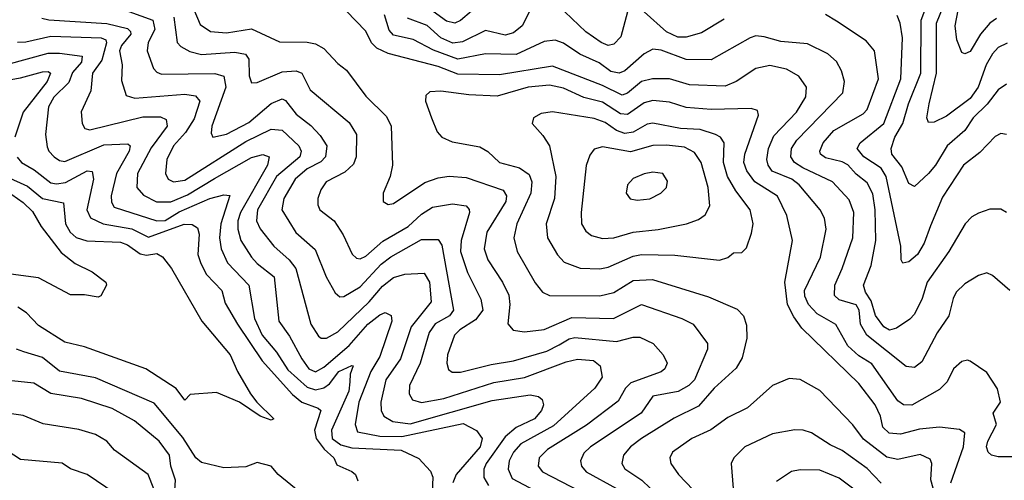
# Model space of a CAD drawing. Extents: x 1308313 to 1441400, y 959662 to 1036319.
# Tile 317 of 656: x 1351463 to 1354997, y 1005785 to 1007437. Entities that reach past the tile are written whole.
import ezdxf

# ---------------------------------------------------------------- set-up
doc = ezdxf.new("R2010")
doc.units = 0

msp = doc.modelspace()

# ---------------------------------------------------------------- linework, layer by layer
at = {"layer": '0CON10XD'}
for points in [[(1354968.7, 1007441.3), (1354945.2, 1007424.8), (1354912, 1007385), (1354875, 1007323.1), (1354855.7, 1007314.3), (1354845, 1007319.2), (1354826.8, 1007365), (1354820.7, 1007415), (1354844.2, 1007535)], [(1352074.8, 1007505), (1352110.3, 1007420.3), (1352147.1, 1007395), (1352205, 1007390.2), (1352295, 1007403.9), (1352395, 1007357.5), (1352495, 1007356.4), (1352525, 1007350.3), (1352555, 1007333.8), (1352605, 1007280), (1352636.4, 1007256.4), (1352705, 1007162.5), (1352779.3, 1007089.3), (1352796.8, 1007055), (1352800.8, 1006915), (1352792.7, 1006875), (1352767.1, 1006815), (1352768, 1006785), (1352785, 1006774.3), (1352805, 1006778.1), (1352917.5, 1006852.5), (1352965, 1006869.8), (1353005, 1006876.2), (1353065, 1006871.4), (1353198.5, 1006825), (1353210, 1006805), (1353208.1, 1006785), (1353139.1, 1006675), (1353130, 1006615), (1353143.1, 1006575), (1353195.5, 1006495.5), (1353218.7, 1006448.7), (1353222.4, 1006415), (1353215.5, 1006345.5), (1353233.8, 1006323.8), (1353275, 1006317.8), (1353345, 1006326.2), (1353445, 1006369.1), (1353594.7, 1006365.3), (1353695, 1006415.7), (1353839.2, 1006365), (1353880.5, 1006345), (1353932.3, 1006275), (1353931.8, 1006255), (1353884.7, 1006145), (1353864.8, 1006125.2), (1353826.5, 1006103.5), (1353735, 1006086.1), (1353693.3, 1006025), (1353512, 1005905), (1353488.1, 1005881.9), (1353476.1, 1005855), (1353479.6, 1005835), (1353496.1, 1005815), (1353605.3, 1005755)], [(1355025, 1005868.6), (1354975, 1005868.5), (1354950.8, 1005875), (1354939.4, 1005885), (1354933.9, 1005905), (1354938.2, 1005925), (1354969.3, 1005985), (1354957.8, 1006025), (1354983.3, 1006065), (1354972.3, 1006112.3), (1354935, 1006170.8), (1354875, 1006212), (1354865, 1006215.7), (1354845, 1006210.6), (1354815, 1006184), (1354791.7, 1006138.3), (1354765, 1006110), (1354665, 1006053.9), (1354635, 1006054.8), (1354615, 1006070), (1354522, 1006202), (1354475, 1006231.1), (1354435, 1006266.9), (1354393, 1006343), (1354325, 1006381.6), (1354294.3, 1006415), (1354280.9, 1006445), (1354279.5, 1006465), (1354337.6, 1006585), (1354358.1, 1006685), (1354351.3, 1006725), (1354336.1, 1006755), (1354260.8, 1006845), (1354234.1, 1006865), (1354164.1, 1006894.1), (1354149.3, 1006915), (1354144.3, 1006935), (1354150.6, 1006975), (1354169.9, 1007020.1), (1354251.2, 1007105), (1354285, 1007160.8), (1354286.9, 1007195), (1354259.5, 1007235), (1354215, 1007259.2), (1354155, 1007272.1), (1354105, 1007262.4), (1354035, 1007214.7), (1353995, 1007198.4), (1353866.6, 1007203.4), (1353795, 1007225.2), (1353734.3, 1007224.3), (1353695, 1007214.8), (1353645, 1007173.9), (1353625, 1007166), (1353555, 1007201.5), (1353375, 1007270.4), (1353185, 1007239.5), (1353035, 1007241.9), (1352965, 1007268.8), (1352785.4, 1007315.4), (1352744.8, 1007334.8), (1352726.2, 1007353.8), (1352705, 1007395.5), (1352600.3, 1007505)], [(1355005, 1007206.1), (1354975.2, 1007184.8), (1354936.3, 1007133.7), (1354885, 1007085.2), (1354855, 1007040), (1354792.4, 1006985), (1354750.5, 1006915), (1354725.2, 1006884.8), (1354675, 1006838.1), (1354655, 1006849.4), (1354629.6, 1006909.6), (1354593.2, 1006955), (1354590.7, 1006975), (1354604.8, 1007015), (1354632.8, 1007065), (1354653.2, 1007135), (1354697.7, 1007245), (1354699.3, 1007435), (1354728.4, 1007515)], [(1351855, 1007466.5), (1351941.1, 1007435), (1351948.1, 1007401.9), (1351923.5, 1007355), (1351920, 1007325), (1351942.5, 1007262.5), (1351955, 1007248.8), (1351972, 1007242), (1352163.6, 1007243.6), (1352196.1, 1007235), (1352202.2, 1007195), (1352152.7, 1007055), (1352150.2, 1007030.2), (1352155.7, 1007015.7), (1352205, 1007026.4), (1352285, 1007068.1), (1352365, 1007136.7), (1352405, 1007152.8), (1352416.9, 1007146.9), (1352455, 1007097.5), (1352507.4, 1007057.4), (1352541.5, 1007021.5), (1352565.3, 1006985), (1352560.2, 1006945), (1352543.2, 1006926.8), (1352495, 1006901.9), (1352451.1, 1006865), (1352411.2, 1006795), (1352404.1, 1006755), (1352453.9, 1006673.9), (1352522.8, 1006612.8), (1352562.4, 1006515), (1352595, 1006456.7), (1352612.5, 1006442.5), (1352626.3, 1006443.7), (1352685, 1006478.4), (1352760.2, 1006559.8), (1352795, 1006586.6), (1352905, 1006648.6), (1352965, 1006648.2), (1352977.6, 1006627.6), (1353020, 1006395), (1353006, 1006375), (1352953.7, 1006346.3), (1352932.8, 1006315), (1352900.4, 1006205), (1352861.6, 1006125), (1352860.9, 1006095), (1352873, 1006073), (1352905, 1006063.9), (1352985, 1006077.9), (1353165, 1006135.2), (1353275, 1006153.7), (1353425, 1006209.8), (1353465, 1006219.4), (1353522.5, 1006215), (1353546.9, 1006195), (1353553.5, 1006155), (1353527.7, 1006115), (1353379.5, 1005980.5), (1353261.9, 1005915), (1353235.2, 1005885), (1353219.3, 1005855), (1353215.7, 1005825), (1353231, 1005791), (1353354.7, 1005725)], [(1353302.5, 1007485), (1353266.9, 1007415), (1353235, 1007389.3), (1353205, 1007381.9), (1353135, 1007398.4), (1353052.4, 1007357.6), (1353017.2, 1007352.8), (1352975, 1007371.6), (1352925, 1007416.2), (1352855, 1007442.7)], [(1353085, 1007467.6), (1353045, 1007433.8), (1353025, 1007424.4), (1352995, 1007431.2), (1352921, 1007485)], [(1353644.7, 1007465), (1353620.9, 1007375), (1353595, 1007349.3), (1353575, 1007344.8), (1353550, 1007355), (1353495, 1007393.2), (1353395, 1007488.8)], [(1353991.6, 1007438.4), (1353910.4, 1007389.6), (1353855.2, 1007374.8), (1353825, 1007373.8), (1353785, 1007393.7), (1353705, 1007465.2)], [(1355007.6, 1007352.4), (1354975, 1007337.1), (1354955, 1007314.7), (1354932.3, 1007275), (1354903.7, 1007195), (1354875, 1007154.3), (1354789.3, 1007090.7), (1354745, 1007069.1), (1354725, 1007068.6), (1354719.6, 1007085), (1354727.9, 1007135), (1354754.4, 1007245.6), (1354753.9, 1007425), (1354780.3, 1007489.7)], [(1351542.1, 1007442.1), (1351566.8, 1007436.8), (1351775, 1007423.3), (1351849.3, 1007405), (1351860.8, 1007395), (1351861.1, 1007385), (1351827.7, 1007345), (1351820.7, 1007325), (1351830.2, 1007275), (1351828.5, 1007218.5), (1351845.3, 1007165.3), (1351875.8, 1007155.7), (1352055, 1007169.3), (1352093.4, 1007163.4), (1352108.8, 1007145), (1352089.1, 1007080.9), (1352058, 1007032), (1352015, 1006984.7), (1351991, 1006935), (1351986, 1006885), (1351996.2, 1006865), (1352014.8, 1006854.8), (1352055, 1006860.9), (1352275, 1006999.5), (1352365, 1007044.8), (1352405, 1007041.2), (1352464.2, 1006985), (1352473.2, 1006965), (1352468.3, 1006945), (1352384.6, 1006875), (1352316.7, 1006755), (1352312.2, 1006715), (1352326.4, 1006686.4), (1352374.8, 1006624.8), (1352430.6, 1006575), (1352454.3, 1006545), (1352508.4, 1006345), (1352535, 1006302.1), (1352545, 1006294.6), (1352564, 1006294), (1352605, 1006317.7), (1352716.9, 1006425), (1352765, 1006481.4), (1352805, 1006512.4), (1352845, 1006524.2), (1352915, 1006527.5), (1352933.6, 1006495), (1352940, 1006425), (1352867.8, 1006335), (1352829.2, 1006220.8), (1352777, 1006145), (1352759.5, 1006065), (1352760.5, 1006035), (1352769.3, 1006015), (1352801.9, 1005995), (1352865, 1005987.4), (1353159, 1006071), (1353295, 1006091.6), (1353325, 1006085.6), (1353338.1, 1006075), (1353342.7, 1006055), (1353335.3, 1006035), (1353310.4, 1006005), (1353245, 1005973.6), (1353205, 1005940), (1353137.5, 1005845), (1353129.4, 1005825), (1353128.4, 1005795), (1353145.7, 1005765.7)], [(1352016.4, 1007446.4), (1352028.4, 1007355), (1352040.9, 1007340.9), (1352073.4, 1007323.4), (1352115, 1007312.6), (1352235, 1007320.8), (1352273.3, 1007313.3), (1352285.8, 1007295), (1352286.2, 1007236.2), (1352295, 1007210.8), (1352315, 1007211.8), (1352405, 1007250.5), (1352455, 1007254.1), (1352475.6, 1007245.6), (1352505.4, 1007185), (1352645, 1007068.2), (1352672, 1007025), (1352670.8, 1006945), (1352661.5, 1006918.5), (1352630.3, 1006889.7), (1352562.9, 1006855), (1352543.4, 1006826.6), (1352532.5, 1006795), (1352532.7, 1006772.7), (1352540.5, 1006755), (1352591.8, 1006715), (1352624.3, 1006665.7), (1352656, 1006596), (1352671.6, 1006581.6), (1352685, 1006578.8), (1352705, 1006588.9), (1352766.9, 1006643.1), (1352856.9, 1006695), (1352905, 1006739), (1352945, 1006763.9), (1353016.4, 1006776.4), (1353065, 1006768.8), (1353076.3, 1006756.3), (1353077.8, 1006745), (1353048.1, 1006645), (1353045.6, 1006605), (1353070.1, 1006530.1), (1353117.9, 1006435), (1353125.2, 1006395.2), (1353099.2, 1006360.8), (1353042.5, 1006325), (1353023.6, 1006305), (1352998.2, 1006235), (1352996.2, 1006205), (1353002.3, 1006182.3), (1353015, 1006173.1), (1353045, 1006172.1), (1353155, 1006200.6), (1353235, 1006213), (1353355, 1006248.3), (1353399.7, 1006270.3), (1353435, 1006291.9), (1353455, 1006296.7), (1353605, 1006282.1), (1353665, 1006297.9), (1353688.3, 1006298.3), (1353736.7, 1006275), (1353772.5, 1006235), (1353787.3, 1006205), (1353778.8, 1006185), (1353765.8, 1006174.2), (1353656.1, 1006133.9), (1353637.5, 1006115), (1353611.4, 1006068.6), (1353497.3, 1005982.7), (1353356.9, 1005895), (1353327.3, 1005865), (1353324.1, 1005835), (1353340, 1005815), (1353476.2, 1005745)], [(1355017.1, 1006465), (1354955, 1006519.4), (1354935, 1006528.6), (1354905, 1006519.4), (1354855, 1006489.5), (1354825, 1006460), (1354813.2, 1006436.8), (1354798.2, 1006375), (1354756.3, 1006313.7), (1354700.9, 1006209.1), (1354675, 1006189.6), (1354645, 1006192.7), (1354503.3, 1006305), (1354480.6, 1006345), (1354475.8, 1006395), (1354465, 1006413.9), (1354405, 1006432.5), (1354387.7, 1006447.7), (1354388.8, 1006485), (1354415.8, 1006544.2), (1354453.8, 1006655), (1354456.7, 1006745), (1354440.6, 1006790.6), (1354380, 1006855), (1354273.6, 1006905), (1354244.7, 1006925), (1354231.4, 1006945), (1354233.9, 1006975), (1354252.6, 1007005), (1354417.5, 1007175), (1354423.2, 1007215), (1354413.1, 1007253.1), (1354395, 1007286.7), (1354364.3, 1007314.3), (1354290.5, 1007350.5), (1354195, 1007358.8), (1354135, 1007376.1), (1354105, 1007378.6), (1354085, 1007372.5), (1353945, 1007293.6), (1353855, 1007294.3), (1353765, 1007327.7), (1353735, 1007331.2), (1353705, 1007314.7), (1353635, 1007253.9), (1353615, 1007244.8), (1353585, 1007251.6), (1353542.5, 1007282.5), (1353473.2, 1007313.2), (1353415, 1007353.1), (1353385, 1007363.7), (1353345, 1007358.6), (1353245, 1007312.2), (1353135.2, 1007314.8), (1353035, 1007295.9), (1352948, 1007328), (1352875, 1007366.3), (1352805, 1007382), (1352789.5, 1007399.5), (1352772.2, 1007455)], [(1354499.3, 1006459.3), (1354492.1, 1006485), (1354519.5, 1006555), (1354536.4, 1006645), (1354534.2, 1006755), (1354525, 1006812.2), (1354505, 1006851.3), (1354465, 1006882.7), (1354435, 1006916), (1354415, 1006927.3), (1354355, 1006941), (1354337.8, 1006955), (1354335.3, 1006965), (1354347.1, 1006995), (1354385, 1007040), (1354490.3, 1007099.7), (1354505.2, 1007115), (1354545.2, 1007225), (1354531.8, 1007325), (1354501, 1007361), (1354395, 1007432.2), (1354355.2, 1007455.2)], [(1355005, 1007025.6), (1354985, 1007028.9), (1354965, 1007017.8), (1354909, 1006961), (1354850.9, 1006915), (1354775, 1006800), (1354732.8, 1006697.2), (1354710, 1006635), (1354685.4, 1006595), (1354655, 1006568.2), (1354633.4, 1006563.4), (1354627.5, 1006575), (1354626.2, 1006625), (1354572.7, 1006875), (1354554.7, 1006904.7), (1354493.2, 1006945), (1354469.6, 1006975), (1354480.4, 1006995), (1354565.2, 1007065), (1354625.5, 1007225), (1354631.5, 1007371.5), (1354622.9, 1007425), (1354612.1, 1007452.1)], [(1351455, 1007356.8), (1351485, 1007357.2), (1351575, 1007377.6), (1351755, 1007372.1), (1351771.8, 1007365), (1351774.3, 1007354.3), (1351757.6, 1007292.4), (1351723.9, 1007245), (1351717.9, 1007182.1), (1351683.6, 1007106.4), (1351687.5, 1007065), (1351696.6, 1007046.6), (1351715, 1007042.4), (1351905, 1007088.1), (1351968.1, 1007088.1), (1351989, 1007079), (1351992.4, 1007055), (1351935, 1006977.3), (1351885.7, 1006885), (1351883.1, 1006835), (1351907.2, 1006807.2), (1351954, 1006784), (1352005, 1006783.1), (1352065, 1006808.4), (1352162.3, 1006867.7), (1352295, 1006942.9), (1352335, 1006953.2), (1352358.2, 1006945), (1352352.7, 1006915), (1352254.8, 1006745), (1352245.8, 1006715), (1352245.2, 1006685), (1352257, 1006645), (1352294.7, 1006585), (1352315, 1006562.1), (1352375.8, 1006515), (1352392.9, 1006355), (1352431.6, 1006301.6), (1352475, 1006220), (1352500.3, 1006185), (1352525, 1006174), (1352555, 1006190.7), (1352645, 1006268.7), (1352712.1, 1006345), (1352755, 1006377.9), (1352775, 1006386.2), (1352795.7, 1006375.7), (1352799.1, 1006355), (1352755, 1006228.6), (1352723.7, 1006175), (1352680.5, 1006065), (1352666.7, 1005985), (1352675, 1005958.9), (1352755, 1005942.7), (1352835, 1005941.4), (1353055, 1005988.1), (1353102.8, 1005962.8), (1353123.3, 1005935), (1353116.1, 1005905), (1353029.4, 1005805), (1353018, 1005775)], [(1351416.1, 1007276.1), (1351565, 1007316.4), (1351605, 1007317.5), (1351686.5, 1007306.5), (1351684, 1007285), (1351652.7, 1007247.3), (1351638.7, 1007211.3), (1351585, 1007159.2), (1351565.7, 1007125), (1351555.9, 1007025), (1351561.3, 1006981.3), (1351567.7, 1006965), (1351586.2, 1006945), (1351605, 1006931.8), (1351625, 1006927.7), (1351765, 1006988.5), (1351851.1, 1006991.1), (1351859.1, 1006985), (1351855.7, 1006965), (1351810.7, 1006885)], [(1351305, 1007200.7), (1351465, 1007228.6), (1351545, 1007249.8), (1351565, 1007250.6), (1351572.9, 1007245), (1351561.7, 1007215), (1351474.8, 1007105), (1351445.3, 1007015)], [(1354805.2, 1005775), (1354850.2, 1005905), (1354855.2, 1005955.2), (1354836.4, 1005966.4), (1354765, 1005975.4), (1354692.4, 1005967.6), (1354625, 1005950.2), (1354583.8, 1005953.8), (1354561.6, 1005975), (1354552.5, 1006015), (1354533.5, 1006055), (1354475, 1006131.8), (1354270.9, 1006330.9), (1354241.3, 1006371.3), (1354219.4, 1006415), (1354210, 1006495), (1354237.3, 1006645), (1354217.1, 1006735), (1354183.6, 1006803.6), (1354102, 1006855), (1354072.5, 1006895), (1354062.1, 1006925), (1354065.6, 1006955), (1354115.4, 1007095), (1354111.5, 1007111.5), (1354088.2, 1007118.2), (1353945, 1007114.4), (1353855, 1007122), (1353795, 1007140.6), (1353735, 1007147.1), (1353705, 1007138.7), (1353645, 1007097.4), (1353619.8, 1007099.8), (1353555, 1007140.9), (1353488.2, 1007158.2), (1353415, 1007191.2), (1353365, 1007201.8), (1353287.5, 1007195), (1353176.8, 1007163.2), (1353075, 1007167), (1352975, 1007180.4), (1352935, 1007178.1), (1352920.8, 1007165), (1352920, 1007145), (1352940.5, 1007085), (1352961.9, 1007035), (1352978, 1007015), (1353015, 1006999.1), (1353115, 1006981.2), (1353143.7, 1006963.7), (1353185, 1006924.6), (1353256.9, 1006905), (1353291.9, 1006881.9), (1353300.6, 1006855), (1353297.1, 1006815), (1353247.1, 1006705), (1353236.5, 1006655), (1353248, 1006605), (1353313.5, 1006493.5)], [(1353545, 1006543.8), (1353575, 1006549.8), (1353665, 1006588.9), (1353694.8, 1006595.2), (1353815, 1006592.4), (1353975, 1006574.6), (1354005, 1006584.5), (1354025, 1006600.5), (1354055, 1006601.9), (1354071.7, 1006618.3), (1354089.2, 1006670.8), (1354095.3, 1006705), (1354084.7, 1006755), (1354033.3, 1006823.3), (1354004, 1006875), (1353989.2, 1006925), (1353992.2, 1006995), (1353978.2, 1007015), (1353960.6, 1007025), (1353905, 1007043.1), (1353835, 1007046.9), (1353735, 1007066.3), (1353715, 1007062), (1353665, 1007033.8), (1353635, 1007028.9), (1353605, 1007039.8), (1353565, 1007068.6), (1353525, 1007082.1), (1353375, 1007106.7), (1353335, 1007100.9), (1353307.5, 1007085), (1353301.9, 1007065), (1353341.2, 1007021.2), (1353364.3, 1006984.3), (1353387.1, 1006875), (1353382.9, 1006795), (1353352.8, 1006705), (1353358, 1006655), (1353393.2, 1006593.2), (1353417.3, 1006567.3), (1353475, 1006545.3), (1353545, 1006543.8)], [(1353555, 1006652.4), (1353595, 1006654.3), (1353665, 1006675.2), (1353755, 1006684.3), (1353856.2, 1006705), (1353899.3, 1006720.7), (1353923.5, 1006736.5), (1353940.5, 1006769.5), (1353934.2, 1006835), (1353908.6, 1006925), (1353885, 1006960.6), (1353849.3, 1006979.3), (1353785, 1006987.4), (1353735, 1006985.2), (1353655, 1006963.3), (1353555, 1006981.3), (1353525, 1006972.9), (1353509.2, 1006950.8), (1353496, 1006914), (1353478.7, 1006745), (1353480, 1006705), (1353495, 1006677.8), (1353515, 1006663.1), (1353555, 1006652.4)], [(1351453.3, 1006943.3), (1351468.9, 1006925), (1351515, 1006898.4), (1351575, 1006851.3), (1351595, 1006848.1), (1351626.6, 1006853.4), (1351705, 1006894.8), (1351722.5, 1006892.5), (1351727.2, 1006865), (1351704, 1006755), (1351716.6, 1006726.6), (1351761.9, 1006705), (1351865, 1006686.7), (1351925, 1006657.1), (1352053, 1006703), (1352082.2, 1006702.2), (1352100.8, 1006690.8), (1352107.5, 1006667.5), (1352101.6, 1006595), (1352112.4, 1006562.4), (1352132.9, 1006522.9), (1352187.9, 1006465), (1352200, 1006420), (1352244.3, 1006345), (1352333.5, 1006213.5), (1352441.9, 1006091.9), (1352475, 1006064.4), (1352533.6, 1006043.6), (1352543.3, 1006035), (1352520.6, 1005965), (1352526.4, 1005935), (1352556.1, 1005896.1), (1352590, 1005865), (1352600.7, 1005840.7), (1352655, 1005816.7), (1352668.6, 1005805), (1352677.1, 1005782.9)], [(1351414.7, 1006874.7), (1351490.4, 1006840.4), (1351545, 1006796.1), (1351620.4, 1006780.4), (1351627.6, 1006705), (1351644.3, 1006675), (1351665, 1006655.3), (1351703.3, 1006643.3), (1351825, 1006638.5), (1351849.5, 1006629.5), (1351895, 1006596.6), (1351917.7, 1006592.3), (1351955, 1006598.2), (1351975, 1006586.6), (1352007.5, 1006545), (1352116, 1006356), (1352217.8, 1006235), (1352244.3, 1006175), (1352291.8, 1006095), (1352314.4, 1006064.4), (1352375.4, 1006005), (1352365, 1006000.8), (1352325.5, 1006014.5), (1352251.4, 1006065), (1352169.4, 1006099.4), (1352075, 1006092.7), (1352055, 1006072.7), (1352025, 1006113.8), (1351915, 1006184.4), (1351695, 1006263.5), (1351625, 1006280.7), (1351530, 1006340), (1351487.6, 1006385), (1351456.1, 1006406.1)], [(1351810.7, 1006885), (1351790.6, 1006805), (1351792.3, 1006782.3), (1351802.2, 1006765), (1351955, 1006715.8), (1351985, 1006717.2), (1352035, 1006748), (1352145, 1006795.5), (1352195, 1006809), (1352216.7, 1006806.7), (1352184.4, 1006705), (1352180.3, 1006655), (1352186, 1006615), (1352208.4, 1006565), (1352285.8, 1006485), (1352305.4, 1006365.4), (1352333.3, 1006305), (1352384.4, 1006244.5), (1352425, 1006180.7), (1352495, 1006118.2), (1352525, 1006109), (1352555, 1006115.8), (1352575, 1006131), (1352608.3, 1006175), (1352655, 1006196.8), (1352660, 1006195), (1352649.5, 1006165), (1352648.1, 1006138.1), (1352643.9, 1006105), (1352581.7, 1005965), (1352584.5, 1005935), (1352615, 1005911.6), (1352655, 1005900.8), (1352832.7, 1005892.7), (1352895, 1005863.3), (1352937.7, 1005817.7), (1352945.3, 1005795.3), (1352942.5, 1005715)], [(1353679.5, 1006789.5), (1353725, 1006794.6), (1353764.2, 1006815), (1353784.3, 1006835), (1353787.9, 1006857.9), (1353771.2, 1006885), (1353735, 1006890.4), (1353705, 1006883.8), (1353665, 1006867.5), (1353644.4, 1006845), (1353639.4, 1006815), (1353653.8, 1006793.8), (1353679.5, 1006789.5)], [(1351435, 1006809.6), (1351475, 1006781.6), (1351508.8, 1006748.8), (1351539.6, 1006695), (1351612, 1006602), (1351662.1, 1006562.1), (1351722.4, 1006532.4), (1351772, 1006495), (1351773.8, 1006485), (1351753.6, 1006446.4), (1351745, 1006441.2), (1351695, 1006450), (1351645, 1006449.4), (1351530.6, 1006510.6), (1351395, 1006529.4)], [(1355005.3, 1006745.3), (1354985, 1006756.9), (1354945, 1006757.5), (1354905, 1006742.7), (1354880.7, 1006729.3), (1354856.5, 1006705), (1354798.1, 1006605), (1354720, 1006495), (1354702.9, 1006437.1), (1354675, 1006381.1), (1354657.8, 1006362.2), (1354610.1, 1006329.9), (1354585, 1006323.1), (1354564.8, 1006335), (1354535, 1006376.1), (1354518.8, 1006428.8), (1354499.3, 1006459.3)], [(1353313.5, 1006493.5), (1353339.3, 1006459.3), (1353365, 1006448.1), (1353545, 1006446.5), (1353595, 1006458.2), (1353665, 1006501), (1353734.8, 1006504.8), (1353935, 1006443.3), (1354038.2, 1006398.2), (1354060.6, 1006375), (1354071.7, 1006341.7), (1354072.7, 1006295), (1354056.2, 1006223.8), (1354035, 1006186.7), (1353956, 1006115), (1353899.2, 1006050.8), (1353812.6, 1006007.4), (1353694.6, 1005935), (1353655.3, 1005905), (1353630.8, 1005875), (1353623.8, 1005845), (1353635, 1005825.5), (1353695.7, 1005785.7), (1353726.2, 1005756.2)], [(1352481.1, 1005731.1), (1352390, 1005805), (1352365.8, 1005835), (1352315, 1005848.2), (1352275, 1005833.2), (1352195, 1005829.6), (1352115, 1005848.6), (1352095, 1005865.5), (1352048.2, 1005938.2), (1351945, 1006061.6), (1351735, 1006151.7), (1351605, 1006176.2), (1351545, 1006224.8), (1351478, 1006245), (1351451.1, 1006255)], [(1352017.6, 1005715), (1352022.3, 1005785), (1352005.2, 1005835), (1352000.2, 1005875), (1351963.4, 1005925), (1351875, 1005998.2), (1351795, 1006042.6), (1351685, 1006078.2), (1351575, 1006095.8), (1351513, 1006133), (1351435, 1006141.8)], [(1354748.1, 1005735), (1354733.8, 1005786.2), (1354737.2, 1005845), (1354730.7, 1005860.7), (1354695, 1005877.2), (1354615, 1005859.8), (1354575, 1005867.6), (1354491.8, 1005931.8), (1354454.1, 1005984.1), (1354335, 1006106.9), (1354265, 1006146.4), (1354225, 1006150), (1354164.7, 1006125.3), (1354075.2, 1006044.8), (1354005, 1006009.7), (1353944.1, 1005965.9), (1353875.6, 1005934.4), (1353805.6, 1005885), (1353796.5, 1005865), (1353800.5, 1005845), (1353827.3, 1005805), (1353880.9, 1005750.9)], [(1351944.4, 1005754.4), (1351923.6, 1005805), (1351802.9, 1005892.9), (1351775.6, 1005925), (1351735, 1005948.4), (1351675, 1005966.6), (1351546.8, 1005986.8), (1351475, 1006016.8), (1351375, 1006031.4)], [(1354555, 1005774.2), (1354505, 1005827.4), (1354415, 1005892.1), (1354371.9, 1005911.9), (1354305, 1005954.6), (1354275, 1005964.6), (1354245, 1005965.5), (1354165, 1005951.1), (1354065.3, 1005904.7), (1354026.9, 1005865), (1354016.7, 1005845), (1354024, 1005755)], [(1351805, 1005737.5), (1351705, 1005805.3), (1351645.3, 1005825.3), (1351615, 1005845.9), (1351465, 1005859.3), (1351388.5, 1005908.5)], [(1354515, 1005709.6), (1354405, 1005792.5), (1354335, 1005820.7), (1354265, 1005822.4), (1354233.8, 1005816.2), (1354179.9, 1005780.1)]]:
    msp.add_lwpolyline(points, dxfattribs=at)

doc.saveas('drawing.dxf')
